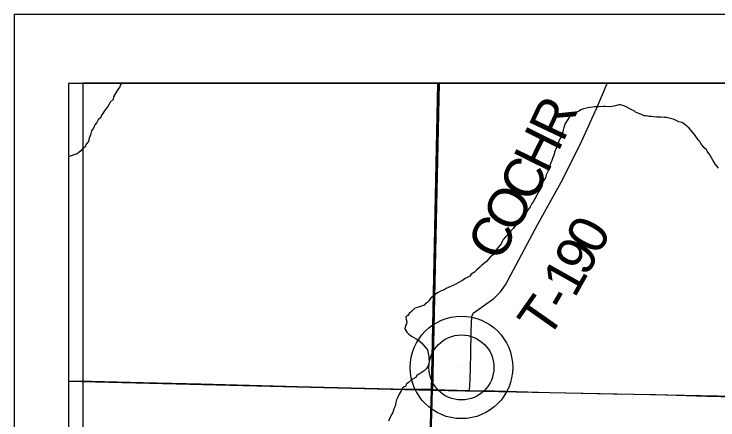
# Model space of a CAD drawing. Extents: x 0 to 34, y -2.3 to 22.
# Drawn here: x 2 to 3.022, y 20.411 to 21 of the extents above; entities that cross this region are included whole.
import ezdxf

# ---------------------------------------------------------------- set-up
doc = ezdxf.new("R2010")
doc.units = 0
for name, color, linetype in [('GM_X_County', 7, 'Continuous'), ('GM_X_Minor_River', 7, 'Continuous'), ('GM_X_Section', 7, 'Continuous'), ('GM_X_State_Route', 7, 'Continuous'), ('GM_X_Township', 7, 'Continuous'), ('GM_X_Township_Road', 7, 'Continuous'), ('GM_X_Township_Road_Text', 7, 'Continuous'), ('GM_X_Unincorporated', 7, 'Continuous'), ('GM_X_Unincorporated_Location', 7, 'Continuous'), ('SH_Data', 7, 'Continuous')]:
    doc.layers.add(name, color=color, linetype=linetype)

msp = doc.modelspace()

# ---------------------------------------------------------------- linework, layer by layer
at = {"layer": 'GM_X_County'}
for p, q in [((8.8792, 20.8994), (2.0792, 20.8994)), ((2.0792, 20.8994), (2.0792, 14.4971))]:
    msp.add_line(p, q, dxfattribs=at)
at = {"layer": 'GM_X_Minor_River'}
for p, q in [((2.1561, 20.8994), (2.1542, 20.8968)), ((2.1499, 20.8889), (2.1443, 20.8796)), ((2.1534, 20.8945), (2.1499, 20.8889)), ((2.1542, 20.8968), (2.1534, 20.8945)), ((2.1443, 20.8796), (2.1439, 20.8762)), ((2.138, 20.8691), (2.136, 20.8657)), ((2.1396, 20.8721), (2.138, 20.8691)), ((2.1439, 20.8762), (2.1396, 20.8721)), ((2.8784, 20.8682), (2.8716, 20.8661)), ((2.8807, 20.8681), (2.8784, 20.8682)), ((2.8845, 20.8673), (2.8807, 20.8681)), ((2.8879, 20.8657), (2.8845, 20.8673)), ((2.1305, 20.8579), (2.1266, 20.8523)), ((2.1337, 20.8631), (2.1305, 20.8579)), ((2.136, 20.8657), (2.1337, 20.8631)), ((2.8185, 20.8579), (2.8154, 20.8561)), ((2.8212, 20.8597), (2.8185, 20.8579)), ((2.8235, 20.8608), (2.8212, 20.8597)), ((2.8273, 20.8622), (2.8235, 20.8608)), ((2.8316, 20.8633), (2.8273, 20.8622)), ((2.8365, 20.8643), (2.8316, 20.8633)), ((2.84, 20.865), (2.8365, 20.8643)), ((2.8438, 20.8653), (2.84, 20.865)), ((2.8468, 20.8652), (2.8438, 20.8653)), ((2.8499, 20.8655), (2.8468, 20.8652)), ((2.8556, 20.8657), (2.8499, 20.8655)), ((2.859, 20.8656), (2.8556, 20.8657)), ((2.8643, 20.8651), (2.859, 20.8656)), ((2.8685, 20.8658), (2.8643, 20.8651)), ((2.8716, 20.8661), (2.8685, 20.8658)), ((2.8954, 20.8617), (2.8879, 20.8657)), ((2.8984, 20.8605), (2.8954, 20.8617)), ((2.9007, 20.8593), (2.8984, 20.8605)), ((2.9029, 20.8577), (2.9007, 20.8593)), ((2.9074, 20.8557), (2.9029, 20.8577)), ((2.1262, 20.85), (2.1223, 20.8463)), ((2.1266, 20.8523), (2.1262, 20.85)), ((2.8042, 20.8469), (2.8022, 20.8442)), ((2.8057, 20.8491), (2.8042, 20.8469)), ((2.8089, 20.8521), (2.8057, 20.8491)), ((2.8127, 20.8546), (2.8089, 20.8521)), ((2.8154, 20.8561), (2.8127, 20.8546)), ((2.9105, 20.8545), (2.9074, 20.8557)), ((2.9153, 20.8521), (2.9105, 20.8545)), ((2.918, 20.852), (2.9153, 20.8521)), ((2.9222, 20.8515), (2.918, 20.852)), ((2.926, 20.8511), (2.9222, 20.8515)), ((2.929, 20.8506), (2.926, 20.8511)), ((2.9332, 20.8501), (2.929, 20.8506)), ((2.9396, 20.8503), (2.9332, 20.8501)), ((2.9446, 20.8498), (2.9396, 20.8503)), ((2.9476, 20.8498), (2.9446, 20.8498)), ((2.9574, 20.8472), (2.9476, 20.8498)), ((2.9597, 20.8464), (2.9574, 20.8472)), ((2.1172, 20.8392), (2.1155, 20.8343)), ((2.1203, 20.8425), (2.1172, 20.8392)), ((2.1223, 20.8463), (2.1203, 20.8425)), ((2.7994, 20.8382), (2.7986, 20.8352)), ((2.8006, 20.8409), (2.7994, 20.8382)), ((2.8022, 20.8442), (2.8006, 20.8409)), ((2.9657, 20.8436), (2.9597, 20.8464)), ((2.9699, 20.8424), (2.9657, 20.8436)), ((2.974, 20.84), (2.9699, 20.8424)), ((2.9807, 20.8345), (2.974, 20.84)), ((2.1124, 20.8306), (2.1111, 20.8245)), ((2.1155, 20.8343), (2.1124, 20.8306)), ((2.7969, 20.8288), (2.7945, 20.8216)), ((2.7977, 20.8314), (2.7969, 20.8288)), ((2.7986, 20.8352), (2.7977, 20.8314)), ((2.9885, 20.8252), (2.9807, 20.8345)), ((2.1091, 20.8197), (2.1082, 20.8151)), ((2.1099, 20.8223), (2.1091, 20.8197)), ((2.1111, 20.8245), (2.1099, 20.8223)), ((2.7925, 20.8179), (2.7909, 20.8138)), ((2.7945, 20.8216), (2.7925, 20.8179)), ((2.9936, 20.8175), (2.9885, 20.8252)), ((2.9959, 20.8148), (2.9936, 20.8175)), ((2.1031, 20.8073), (2.0996, 20.8043)), ((2.1047, 20.811), (2.1031, 20.8073)), ((2.1082, 20.8151), (2.1047, 20.811)), ((2.7904, 20.8111), (2.7872, 20.8051)), ((2.7909, 20.8138), (2.7904, 20.8111)), ((2.9977, 20.8121), (2.9959, 20.8148)), ((2.9999, 20.8093), (2.9977, 20.8121)), ((3.0021, 20.8063), (2.9999, 20.8093)), ((3.0059, 20.8031), (3.0021, 20.8063)), ((2.0869, 20.7955), (2.0792, 20.7925)), ((2.0918, 20.7973), (2.0869, 20.7955)), ((2.0942, 20.7991), (2.0918, 20.7973)), ((2.0969, 20.8013), (2.0942, 20.7991)), ((2.0996, 20.8043), (2.0969, 20.8013)), ((2.7844, 20.7964), (2.7819, 20.7904)), ((2.7852, 20.7995), (2.7844, 20.7964)), ((2.7872, 20.8051), (2.7852, 20.7995)), ((3.0066, 20.8008), (3.0059, 20.8031)), ((3.0106, 20.7954), (3.0066, 20.8008)), ((2.7811, 20.7874), (2.7795, 20.784)), ((2.7819, 20.7904), (2.7811, 20.7874)), ((3.0132, 20.7912), (3.0106, 20.7954)), ((3.015, 20.7881), (3.0132, 20.7912)), ((3.0172, 20.7842), (3.015, 20.7881)), ((2.7767, 20.7765), (2.7754, 20.7712)), ((2.7783, 20.7803), (2.7767, 20.7765)), ((2.7795, 20.784), (2.7783, 20.7803)), ((3.0187, 20.7815), (3.0172, 20.7842)), ((3.0216, 20.7784), (3.0187, 20.7815)), ((3.0231, 20.7761), (3.0216, 20.7784)), ((2.773, 20.7667), (2.7718, 20.7622)), ((2.7754, 20.7712), (2.773, 20.7667)), ((2.7682, 20.757), (2.7665, 20.7498)), ((2.7718, 20.7622), (2.7682, 20.757)), ((2.7646, 20.7464), (2.761, 20.7404)), ((2.7665, 20.7498), (2.7646, 20.7464)), ((2.7586, 20.7352), (2.7558, 20.731)), ((2.761, 20.7404), (2.7586, 20.7352)), ((2.7523, 20.7247), (2.7499, 20.7202)), ((2.7546, 20.7277), (2.7523, 20.7247)), ((2.7558, 20.731), (2.7546, 20.7277)), ((2.746, 20.715), (2.7412, 20.7082)), ((2.7499, 20.7202), (2.746, 20.715)), ((2.7389, 20.7053), (2.7369, 20.703)), ((2.7412, 20.7082), (2.7389, 20.7053)), ((2.7307, 20.6948), (2.7279, 20.6922)), ((2.7369, 20.703), (2.7307, 20.6948)), ((2.7217, 20.6852), (2.719, 20.6822)), ((2.7248, 20.6885), (2.7217, 20.6852)), ((2.7279, 20.6922), (2.7248, 20.6885)), ((2.7104, 20.6729), (2.7088, 20.6699)), ((2.7139, 20.6766), (2.7104, 20.6729)), ((2.7166, 20.6792), (2.7139, 20.6766)), ((2.719, 20.6822), (2.7166, 20.6792)), ((2.7076, 20.6665), (2.7005, 20.6576)), ((2.7088, 20.6699), (2.7076, 20.6665)), ((2.6974, 20.6527), (2.695, 20.6497)), ((2.7005, 20.6576), (2.6974, 20.6527)), ((2.6915, 20.6468), (2.6864, 20.6408)), ((2.695, 20.6497), (2.6915, 20.6468)), ((2.676, 20.632), (2.6721, 20.6287)), ((2.6795, 20.6353), (2.676, 20.632)), ((2.6837, 20.6386), (2.6795, 20.6353)), ((2.6864, 20.6408), (2.6837, 20.6386)), ((2.6639, 20.6224), (2.662, 20.6194)), ((2.6686, 20.6253), (2.6639, 20.6224)), ((2.6721, 20.6287), (2.6686, 20.6253)), ((2.6485, 20.6118), (2.645, 20.6096)), ((2.6516, 20.6132), (2.6485, 20.6118)), ((2.6554, 20.6158), (2.6516, 20.6132)), ((2.662, 20.6194), (2.6554, 20.6158)), ((2.6277, 20.6016), (2.6246, 20.5998)), ((2.6319, 20.6034), (2.6277, 20.6016)), ((2.6366, 20.6056), (2.6319, 20.6034)), ((2.6408, 20.6074), (2.6366, 20.6056)), ((2.645, 20.6096), (2.6408, 20.6074)), ((2.6123, 20.5933), (2.6084, 20.59)), ((2.6158, 20.5955), (2.6123, 20.5933)), ((2.6196, 20.5977), (2.6158, 20.5955)), ((2.6219, 20.5984), (2.6196, 20.5977)), ((2.6246, 20.5998), (2.6219, 20.5984)), ((2.6002, 20.5814), (2.5979, 20.58)), ((2.603, 20.584), (2.6002, 20.5814)), ((2.6045, 20.5866), (2.603, 20.584)), ((2.6061, 20.5889), (2.6045, 20.5866)), ((2.6084, 20.59), (2.6061, 20.5889)), ((2.5818, 20.5724), (2.5775, 20.5683)), ((2.5841, 20.5735), (2.5818, 20.5724)), ((2.5875, 20.5745), (2.5841, 20.5735)), ((2.5906, 20.5752), (2.5875, 20.5745)), ((2.5956, 20.5774), (2.5906, 20.5752)), ((2.5979, 20.58), (2.5956, 20.5774)), ((2.572, 20.5624), (2.5689, 20.5602)), ((2.574, 20.5654), (2.572, 20.5624)), ((2.5775, 20.5683), (2.574, 20.5654)), ((2.5702, 20.5503), (2.5687, 20.5476)), ((2.5689, 20.5602), (2.5696, 20.5567)), ((2.5696, 20.5567), (2.5707, 20.5533)), ((2.5707, 20.5533), (2.5702, 20.5503)), ((2.5687, 20.5476), (2.5678, 20.5431)), ((2.5678, 20.5431), (2.5703, 20.5381)), ((2.5703, 20.5381), (2.5733, 20.535)), ((2.5733, 20.535), (2.5774, 20.5322)), ((2.5774, 20.5322), (2.5842, 20.5286)), ((2.5842, 20.5286), (2.5879, 20.5259)), ((2.5879, 20.5259), (2.5916, 20.5224)), ((2.5916, 20.5224), (2.5983, 20.5154)), ((2.5983, 20.5154), (2.6005, 20.5123)), ((2.6005, 20.5123), (2.6012, 20.51)), ((2.6012, 20.51), (2.6016, 20.5077)), ((2.6016, 20.5077), (2.6019, 20.5054)), ((2.6019, 20.5054), (2.6026, 20.5027)), ((2.6026, 20.5027), (2.6025, 20.5005)), ((2.6025, 20.5005), (2.6028, 20.4955)), ((2.6019, 20.4906), (2.6011, 20.4883)), ((2.6024, 20.4929), (2.6019, 20.4906)), ((2.6028, 20.4955), (2.6024, 20.4929)), ((2.5914, 20.4791), (2.5872, 20.4765)), ((2.5957, 20.482), (2.5914, 20.4791)), ((2.5992, 20.4853), (2.5957, 20.482)), ((2.6011, 20.4883), (2.5992, 20.4853)), ((2.5771, 20.4688), (2.5728, 20.4651)), ((2.5809, 20.471), (2.5771, 20.4688)), ((2.584, 20.4728), (2.5809, 20.471)), ((2.5848, 20.4751), (2.584, 20.4728)), ((2.5872, 20.4765), (2.5848, 20.4751)), ((2.5666, 20.4588), (2.5643, 20.457)), ((2.5689, 20.4599), (2.5666, 20.4588)), ((2.5697, 20.4625), (2.5689, 20.4599)), ((2.5728, 20.4651), (2.5697, 20.4625)), ((2.5595, 20.448), (2.5575, 20.4435)), ((2.5623, 20.4528), (2.5595, 20.448)), ((2.5643, 20.457), (2.5623, 20.4528)), ((2.5555, 20.4397), (2.5546, 20.4359)), ((2.5575, 20.4435), (2.5555, 20.4397)), ((2.5534, 20.4306), (2.5518, 20.4269)), ((2.5546, 20.4359), (2.5534, 20.4306)), ((2.5489, 20.419), (2.5462, 20.4145)), ((2.5501, 20.4216), (2.5489, 20.419)), ((2.5518, 20.4269), (2.5501, 20.4216)), ((2.5462, 20.4145), (2.5438, 20.4088))]:
    msp.add_line(p, q, dxfattribs=at)
at = {"layer": 'GM_X_Section'}
for p, q in [((2.6156, 20.8994), (2.0792, 20.8994)), ((2.0792, 20.8994), (2.0792, 20.467)), ((2.6062, 20.454), (2.6156, 20.8994)), ((2.6156, 20.8994), (2.6062, 20.454)), ((3.6876, 20.8994), (2.6156, 20.8994)), ((2.0792, 20.467), (2.0792, 19.5047)), ((2.0792, 20.467), (2.6062, 20.454)), ((2.6062, 20.454), (2.0792, 20.467)), ((2.5825, 19.4927), (2.6062, 20.454)), ((2.5825, 19.4927), (2.6062, 20.454)), ((2.6062, 20.454), (3.6183, 20.4333)), ((2.6062, 20.454), (3.6183, 20.4333))]:
    msp.add_line(p, q, dxfattribs=at)
at = {"layer": 'GM_X_State_Route'}
for p, q in [((2.0792, 20.467), (2.1123, 20.4664)), ((2.1123, 20.4664), (2.1873, 20.4645)), ((2.1873, 20.4645), (2.2711, 20.4624)), ((2.2711, 20.4624), (2.3419, 20.4606)), ((2.3419, 20.4606), (2.4118, 20.4589)), ((2.4118, 20.4589), (2.4896, 20.4569)), ((2.4896, 20.4569), (2.5503, 20.4554)), ((2.5503, 20.4554), (2.5811, 20.4547)), ((2.5811, 20.4547), (2.6078, 20.4547)), ((2.6078, 20.4547), (2.6614, 20.4534)), ((2.6614, 20.4534), (2.6977, 20.4531)), ((2.6977, 20.4531), (2.7776, 20.4507)), ((2.7776, 20.4507), (2.87, 20.4485)), ((2.87, 20.4485), (2.9318, 20.4475)), ((2.9318, 20.4475), (3.0062, 20.445)), ((3.0062, 20.445), (3.0777, 20.4437))]:
    msp.add_line(p, q, dxfattribs=at)
at = {"layer": 'GM_X_Township'}
for p, q in [((2.6175, 20.8994), (2.0792, 20.8994)), ((2.0792, 20.8994), (2.0792, 20.467)), ((2.6175, 20.8994), (2.6078, 20.4547)), ((2.6078, 20.4547), (2.6175, 20.8994)), ((8.674, 20.8994), (2.6175, 20.8994)), ((2.0792, 20.467), (2.0792, 14.4971)), ((2.1123, 20.4664), (2.0792, 20.467)), ((2.0792, 20.467), (2.1123, 20.4664)), ((2.1873, 20.4645), (2.1123, 20.4664)), ((2.1123, 20.4664), (2.1873, 20.4645)), ((2.2711, 20.4624), (2.1873, 20.4645)), ((2.1873, 20.4645), (2.2711, 20.4624)), ((2.3419, 20.4606), (2.2711, 20.4624)), ((2.2711, 20.4624), (2.3419, 20.4606)), ((2.4118, 20.4589), (2.3419, 20.4606)), ((2.3419, 20.4606), (2.4118, 20.4589)), ((2.4896, 20.4569), (2.4118, 20.4589)), ((2.4118, 20.4589), (2.4896, 20.4569)), ((2.5503, 20.4554), (2.4896, 20.4569)), ((2.4896, 20.4569), (2.5503, 20.4554)), ((2.5811, 20.4547), (2.5503, 20.4554)), ((2.5503, 20.4554), (2.5811, 20.4547)), ((2.6078, 20.4547), (2.5811, 20.4547)), ((2.5811, 20.4547), (2.6078, 20.4547)), ((2.6032, 20.2998), (2.6078, 20.4547)), ((2.6032, 20.2998), (2.6078, 20.4547)), ((2.6078, 20.4547), (2.6614, 20.4534)), ((2.6078, 20.4547), (2.6614, 20.4534)), ((2.6614, 20.4534), (2.6977, 20.4531)), ((2.6614, 20.4534), (2.6977, 20.4531)), ((2.6977, 20.4531), (2.7776, 20.4507)), ((2.6977, 20.4531), (2.7776, 20.4507)), ((2.7776, 20.4507), (2.87, 20.4485)), ((2.7776, 20.4507), (2.87, 20.4485)), ((2.87, 20.4485), (2.9318, 20.4475)), ((2.87, 20.4485), (2.9318, 20.4475)), ((2.9318, 20.4475), (3.0062, 20.445)), ((2.9318, 20.4475), (3.0062, 20.445)), ((3.0062, 20.445), (3.0777, 20.4437)), ((3.0062, 20.445), (3.0777, 20.4437))]:
    msp.add_line(p, q, dxfattribs=at)
at = {"layer": 'GM_X_Township_Road'}
for p, q in [((2.8467, 20.8637), (2.8613, 20.8994)), ((2.825, 20.8168), (2.8467, 20.8637)), ((2.797, 20.7603), (2.825, 20.8168)), ((2.761, 20.695), (2.797, 20.7603)), ((2.714, 20.6067), (2.761, 20.695)), ((2.7067, 20.5967), (2.714, 20.6067)), ((2.697, 20.587), (2.7067, 20.5967)), ((2.6671, 20.5659), (2.697, 20.587)), ((2.6641, 20.5402), (2.665, 20.5607)), ((2.665, 20.5607), (2.6671, 20.5659)), ((2.6634, 20.5059), (2.6641, 20.5402)), ((2.6626, 20.4689), (2.6634, 20.5059)), ((2.6614, 20.4534), (2.6626, 20.4689)), ((2.6032, 20.2998), (2.6078, 20.4547))]:
    msp.add_line(p, q, dxfattribs=at)
at = {"layer": 'GM_X_Unincorporated'}
for radius in [0.0744, 0.0472]:
    msp.add_circle((2.6499, 20.4869), radius, dxfattribs=at)
at = {"layer": 'GM_X_Unincorporated_Location'}
msp.add_line((2.6499, 20.4869), (2.6499, 20.4869), dxfattribs=at)
at = {"layer": 'SH_Data'}
for p, q in [((2, 21), (9, 21)), ((2, 21), (2, 14)), ((2.1, 20.9), (2.1, 14.1)), ((2.1, 20.9), (8.9, 20.9))]:
    msp.add_line(p, q, dxfattribs=at)

# ---------------------------------------------------------------- texts
at = {"layer": 'GM_X_Township_Road_Text'}
for s, rotation, p in [('R', 64.7339, (2.7973, 20.8126)), ('H', 63.7583, (2.7747, 20.7668)), ('C', 62.1002, (2.7521, 20.724)), ('O', 61.597, (2.728, 20.6795)), ('C', 61.5914, (2.7058, 20.6385)), ('0', 61.3752, (2.8485, 20.6481)), ('9', 61.2432, (2.8316, 20.6173)), ('1', 60.7127, (2.8142, 20.5863)), ('T', 54.8412, (2.7747, 20.5259)), ('-', 59.9674, (2.8022, 20.5653))]:
    msp.add_text(s, height=0.0568, rotation=rotation, dxfattribs=at).set_placement(p)

doc.saveas('drawing.dxf')
